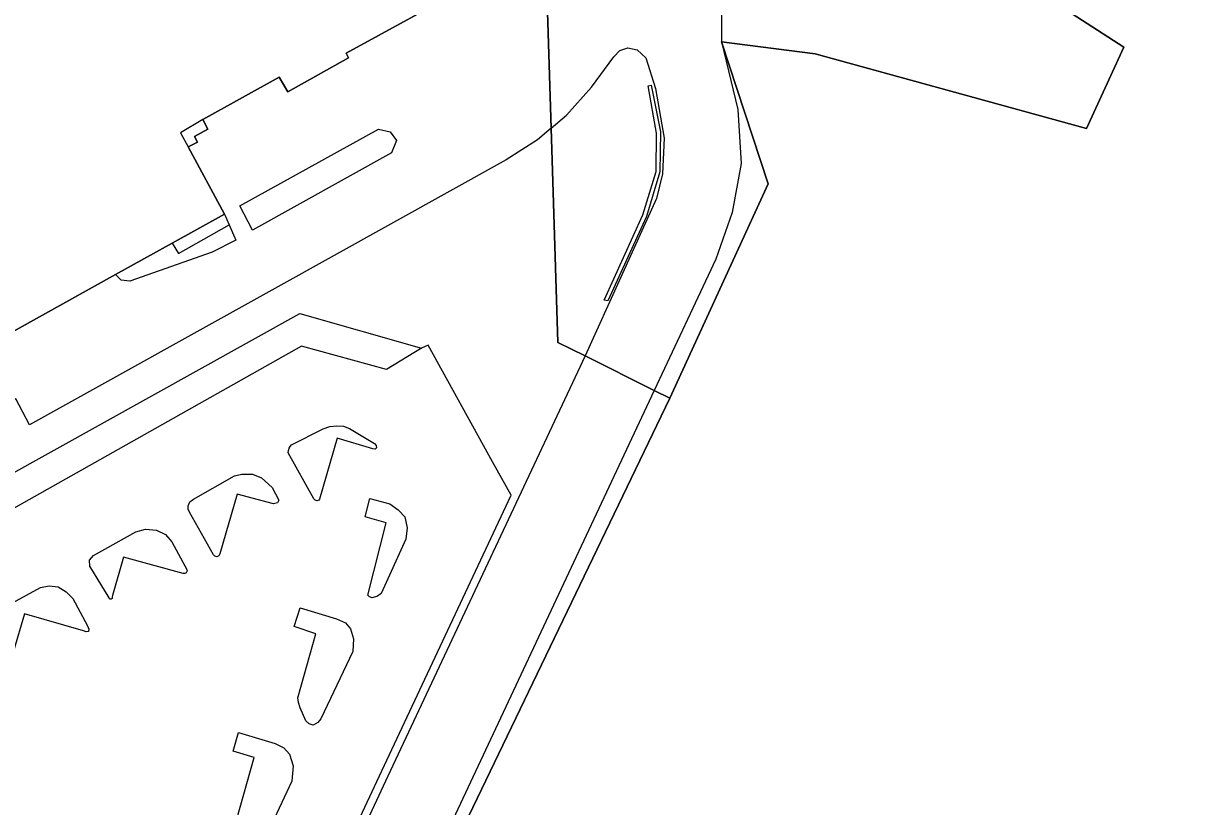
# Model space of a CAD drawing. Extents: x -262715 to -259381, y -1237238 to -1231182.
# Drawn here: x -261511.4 to -261386.5, y -1236357.8 to -1236273.8 of the extents above; entities that cross this region are included whole.
import ezdxf

# ---------------------------------------------------------------- set-up
doc = ezdxf.new("R2010")
doc.units = 0
for name, color, linetype in [('body_kn', 7, 'Continuous'), ('kladpar_hranice', 7, 'Continuous'), ('kladpar_plochy', 7, 'Continuous'), ('zappar_hrandruhpozemk', 7, 'Continuous'), ('zuob_linie', 7, 'Continuous'), ('zuob_plochy', 7, 'Continuous')]:
    doc.layers.add(name, color=color, linetype=linetype)

msp = doc.modelspace()

# ---------------------------------------------------------------- linework, layer by layer
at = {"layer": 'body_kn'}
for p, q in [((-261436.46, -1236275.73), (-261436.46, -1236275.73)), ((-261476.75, -1236276.96), (-261476.75, -1236276.96)), ((-261448, -1236277.34), (-261448, -1236277.34)), ((-261447.35, -1236276.68), (-261447.35, -1236276.68)), ((-261446.49, -1236276.37), (-261446.49, -1236276.37)), ((-261445.49, -1236276.6), (-261445.49, -1236276.6)), ((-261426.37, -1236277.02), (-261426.37, -1236277.02)), ((-261393.24, -1236276.31), (-261393.24, -1236276.31)), ((-261476.47, -1236277.45), (-261476.47, -1236277.45)), ((-261444.56, -1236277.46), (-261444.56, -1236277.46)), ((-261483.91, -1236279.53), (-261483.91, -1236279.53)), ((-261482.98, -1236281.12), (-261482.98, -1236281.12)), ((-261450.39, -1236280.61), (-261450.39, -1236280.61)), ((-261444.32, -1236280.47), (-261444.32, -1236280.47)), ((-261443.98, -1236280.38), (-261443.98, -1236280.38)), ((-261443.53, -1236280.75), (-261443.53, -1236280.75)), ((-261453.1, -1236283.63), (-261453.1, -1236283.63)), ((-261434.7, -1236283), (-261434.7, -1236283)), ((-261492.11, -1236284.09), (-261492.11, -1236284.09)), ((-261492.11, -1236284.09), (-261492.11, -1236284.09)), ((-261494.53, -1236285.52), (-261494.53, -1236285.52)), ((-261493.03, -1236285.92), (-261493.03, -1236285.92)), ((-261491.58, -1236285.12), (-261491.58, -1236285.12)), ((-261473.25, -1236285.11), (-261473.25, -1236285.11)), ((-261472, -1236285.41), (-261472, -1236285.41)), ((-261454.72, -1236285.01), (-261454.72, -1236285.01)), ((-261454.72, -1236285.01), (-261454.72, -1236285.01)), ((-261443.43, -1236285.53), (-261443.43, -1236285.53)), ((-261443.43, -1236285.53), (-261443.43, -1236285.53)), ((-261442.99, -1236285.42), (-261442.99, -1236285.42)), ((-261442.61, -1236286.1), (-261442.61, -1236286.1)), ((-261397.27, -1236285.04), (-261397.27, -1236285.04)), ((-261493.7, -1236287.03), (-261493.7, -1236287.03)), ((-261492.68, -1236286.52), (-261492.68, -1236286.52)), ((-261471.33, -1236286.32), (-261471.33, -1236286.32)), ((-261471.33, -1236286.32), (-261471.33, -1236286.32)), ((-261456.2, -1236286.26), (-261456.2, -1236286.26)), ((-261471.87, -1236287.66), (-261471.87, -1236287.66)), ((-261459.57, -1236288.41), (-261459.57, -1236288.41)), ((-261443.47, -1236289.66), (-261443.47, -1236289.66)), ((-261443.05, -1236289.7), (-261443.05, -1236289.7)), ((-261434.32, -1236288.79), (-261434.32, -1236288.79)), ((-261442.78, -1236289.92), (-261442.78, -1236289.92)), ((-261431.44, -1236290.98), (-261431.44, -1236290.98)), ((-261488.16, -1236293.35), (-261488.16, -1236293.35)), ((-261443.42, -1236292.55), (-261443.42, -1236292.55)), ((-261489.79, -1236294.24), (-261489.79, -1236294.24)), ((-261489.79, -1236294.24), (-261489.79, -1236294.24)), ((-261444.89, -1236294.32), (-261444.89, -1236294.32)), ((-261444.51, -1236294.49), (-261444.51, -1236294.49)), ((-261435.29, -1236294.07), (-261435.29, -1236294.07)), ((-261489.28, -1236295.39), (-261489.28, -1236295.39)), ((-261486.79, -1236295.96), (-261486.79, -1236295.96)), ((-261495.43, -1236297.37), (-261495.43, -1236297.37)), ((-261495.43, -1236297.37), (-261495.43, -1236297.37)), ((-261488.58, -1236297.02), (-261488.58, -1236297.02)), ((-261494.75, -1236298.45), (-261494.75, -1236298.45)), ((-261491.11, -1236298.33), (-261491.11, -1236298.33)), ((-261437.06, -1236299.08), (-261437.06, -1236299.08)), ((-261501.49, -1236300.72), (-261501.49, -1236300.72)), ((-261500.89, -1236301.32), (-261500.89, -1236301.32)), ((-261499.95, -1236301.44), (-261499.95, -1236301.44)), ((-261484.38, -1236302.21), (-261484.38, -1236302.21)), ((-261449.05, -1236303.46), (-261449.05, -1236303.46)), ((-261448.66, -1236303.55), (-261448.66, -1236303.55)), ((-261481.7, -1236304.91), (-261481.7, -1236304.91)), ((-261481.54, -1236308.41), (-261481.54, -1236308.41)), ((-261468.66, -1236308.63), (-261468.66, -1236308.63)), ((-261467.93, -1236308.29), (-261467.93, -1236308.29)), ((-261454, -1236308), (-261454, -1236308)), ((-261451.08, -1236309.46), (-261451.08, -1236309.46)), ((-261451.08, -1236309.46), (-261451.08, -1236309.46)), ((-261472.4, -1236310.92), (-261472.4, -1236310.92)), ((-261443.67, -1236313.17), (-261443.67, -1236313.17)), ((-261443.67, -1236313.17), (-261443.67, -1236313.17)), ((-261442, -1236314), (-261442, -1236314)), ((-261510.73, -1236316.85), (-261510.73, -1236316.85)), ((-261479.19, -1236317.27), (-261479.19, -1236317.27)), ((-261478.49, -1236317.02), (-261478.49, -1236317.02)), ((-261477.72, -1236316.95), (-261477.72, -1236316.95)), ((-261477.03, -1236317.01), (-261477.03, -1236317.01)), ((-261476.38, -1236317.25), (-261476.38, -1236317.25)), ((-261477.69, -1236318.29), (-261477.69, -1236318.29)), ((-261482.96, -1236319.85), (-261482.96, -1236319.85)), ((-261482.94, -1236319.59), (-261482.94, -1236319.59)), ((-261482.84, -1236319.34), (-261482.84, -1236319.34)), ((-261482.74, -1236319.16), (-261482.74, -1236319.16)), ((-261482.62, -1236318.99), (-261482.62, -1236318.99)), ((-261473.88, -1236319.44), (-261473.88, -1236319.44)), ((-261473.71, -1236318.87), (-261473.71, -1236318.87)), ((-261473.63, -1236319.46), (-261473.63, -1236319.46)), ((-261473.63, -1236319.46), (-261473.63, -1236319.46)), ((-261473.51, -1236319.07), (-261473.51, -1236319.07)), ((-261473.47, -1236319.32), (-261473.47, -1236319.32)), ((-261461.01, -1236320.81), (-261461.01, -1236320.81)), ((-261488.73, -1236322.34), (-261488.73, -1236322.34)), ((-261487.93, -1236322.13), (-261487.93, -1236322.13)), ((-261486.78, -1236322.15), (-261486.78, -1236322.15)), ((-261485.83, -1236322.53), (-261485.83, -1236322.53)), ((-261484.69, -1236323.57), (-261484.69, -1236323.57)), ((-261493.11, -1236324.82), (-261493.11, -1236324.82)), ((-261488.43, -1236324.29), (-261488.43, -1236324.29)), ((-261480.2, -1236324.78), (-261480.2, -1236324.78)), ((-261479.61, -1236324.82), (-261479.61, -1236324.82)), ((-261474.18, -1236324.76), (-261474.18, -1236324.76)), ((-261459.04, -1236324.39), (-261459.04, -1236324.39)), ((-261493.69, -1236325.54), (-261493.69, -1236325.54)), ((-261493.68, -1236325.92), (-261493.68, -1236325.92)), ((-261493.51, -1236325.13), (-261493.51, -1236325.13)), ((-261484.55, -1236325.34), (-261484.55, -1236325.34)), ((-261484.12, -1236325.24), (-261484.12, -1236325.24)), ((-261484.12, -1236325.24), (-261484.12, -1236325.24)), ((-261483.95, -1236324.92), (-261483.95, -1236324.92)), ((-261480.05, -1236324.94), (-261480.05, -1236324.94)), ((-261479.84, -1236325.02), (-261479.84, -1236325.02)), ((-261479.68, -1236324.94), (-261479.68, -1236324.94)), ((-261472.05, -1236325.32), (-261472.05, -1236325.32)), ((-261471.16, -1236325.97), (-261471.16, -1236325.97)), ((-261471.16, -1236325.97), (-261471.16, -1236325.97)), ((-261493.55, -1236326.24), (-261493.55, -1236326.24)), ((-261474.7, -1236326.72), (-261474.7, -1236326.72)), ((-261472.45, -1236327.37), (-261472.45, -1236327.37)), ((-261470.43, -1236326.73), (-261470.43, -1236326.73)), ((-261499.31, -1236328.34), (-261499.31, -1236328.34)), ((-261498.28, -1236328.04), (-261498.28, -1236328.04)), ((-261497.1, -1236328.14), (-261497.1, -1236328.14)), ((-261496.12, -1236328.62), (-261496.12, -1236328.62)), ((-261470.2, -1236327.91), (-261470.2, -1236327.91)), ((-261495.44, -1236329.42), (-261495.44, -1236329.42)), ((-261470.32, -1236329.13), (-261470.32, -1236329.13)), ((-261503.87, -1236330.86), (-261503.87, -1236330.86)), ((-261500.64, -1236331.06), (-261500.64, -1236331.06)), ((-261490.99, -1236330.8), (-261490.99, -1236330.8)), ((-261490.83, -1236330.95), (-261490.83, -1236330.95)), ((-261490.62, -1236331.02), (-261490.62, -1236331.02)), ((-261490.39, -1236330.9), (-261490.39, -1236330.9)), ((-261490.31, -1236330.7), (-261490.31, -1236330.7)), ((-261504.3, -1236331.36), (-261504.3, -1236331.36)), ((-261504.26, -1236332.03), (-261504.26, -1236332.03)), ((-261494.22, -1236332.82), (-261494.22, -1236332.82)), ((-261494.06, -1236332.81), (-261494.06, -1236332.81)), ((-261494.06, -1236332.81), (-261494.06, -1236332.81)), ((-261493.91, -1236332.74), (-261493.91, -1236332.74)), ((-261493.83, -1236332.61), (-261493.83, -1236332.61)), ((-261493.82, -1236332.46), (-261493.82, -1236332.46)), ((-261509.56, -1236334.32), (-261509.56, -1236334.32)), ((-261508.62, -1236334.12), (-261508.62, -1236334.12)), ((-261507.65, -1236334.25), (-261507.65, -1236334.25)), ((-261506.78, -1236334.77), (-261506.78, -1236334.77)), ((-261506.07, -1236335.49), (-261506.07, -1236335.49)), ((-261502.19, -1236335.43), (-261502.19, -1236335.43)), ((-261502.14, -1236335.51), (-261502.14, -1236335.51)), ((-261502.06, -1236335.57), (-261502.06, -1236335.57)), ((-261501.95, -1236335.57), (-261501.95, -1236335.57)), ((-261501.87, -1236335.48), (-261501.87, -1236335.48)), ((-261501.84, -1236335.32), (-261501.84, -1236335.32)), ((-261501.82, -1236335.16), (-261501.82, -1236335.16)), ((-261474.42, -1236335.14), (-261474.42, -1236335.14)), ((-261474.23, -1236335.32), (-261474.23, -1236335.32)), ((-261473.95, -1236335.41), (-261473.95, -1236335.41)), ((-261473.37, -1236335.23), (-261473.37, -1236335.23)), ((-261472.97, -1236334.95), (-261472.97, -1236334.95)), ((-261511.27, -1236337.14), (-261511.27, -1236337.14)), ((-261481.68, -1236336.5), (-261481.68, -1236336.5)), ((-261504.49, -1236338.44), (-261504.49, -1236338.44)), ((-261482.33, -1236338.5), (-261482.33, -1236338.5)), ((-261477.78, -1236337.68), (-261477.78, -1236337.68)), ((-261476.81, -1236338.12), (-261476.81, -1236338.12)), ((-261504.93, -1236338.96), (-261504.93, -1236338.96)), ((-261504.63, -1236339.07), (-261504.63, -1236339.07)), ((-261504.63, -1236339.07), (-261504.63, -1236339.07)), ((-261504.4, -1236339.02), (-261504.4, -1236339.02)), ((-261504.36, -1236338.77), (-261504.36, -1236338.77)), ((-261479.98, -1236339.27), (-261479.98, -1236339.27)), ((-261476.26, -1236338.76), (-261476.26, -1236338.76)), ((-261475.93, -1236339.81), (-261475.93, -1236339.81)), ((-261476.03, -1236341.17), (-261476.03, -1236341.17)), ((-261476.03, -1236341.17), (-261476.03, -1236341.17)), ((-261481.92, -1236346.15), (-261481.92, -1236346.15)), ((-261481.87, -1236346.67), (-261481.87, -1236346.67)), ((-261481.69, -1236347.23), (-261481.69, -1236347.23)), ((-261479.45, -1236348.41), (-261479.45, -1236348.41)), ((-261481.07, -1236348.63), (-261481.07, -1236348.63)), ((-261480.71, -1236348.95), (-261480.71, -1236348.95)), ((-261480.28, -1236349.08), (-261480.28, -1236349.08)), ((-261479.77, -1236348.81), (-261479.77, -1236348.81)), ((-261488.3, -1236349.88), (-261488.3, -1236349.88)), ((-261484.36, -1236351.04), (-261484.36, -1236351.04)), ((-261488.86, -1236351.89), (-261488.86, -1236351.89)), ((-261483.42, -1236351.53), (-261483.42, -1236351.53)), ((-261482.82, -1236352.21), (-261482.82, -1236352.21)), ((-261486.62, -1236352.56), (-261486.62, -1236352.56)), ((-261482.41, -1236353.44), (-261482.41, -1236353.44)), ((-261472.91, -1236353.99), (-261472.91, -1236353.99)), ((-261472.25, -1236354.56), (-261472.25, -1236354.56)), ((-261482.57, -1236355.1), (-261482.57, -1236355.1))]:
    msp.add_line(p, q, dxfattribs=at)
at = {"layer": 'kladpar_hranice'}
for points in [[(-261509.97, -1236455.23), (-261442, -1236314), (-261431.44, -1236290.98), (-261436.46, -1236275.73), (-261426.37, -1236277.02), (-261397.27, -1236285.04), (-261393.24, -1236276.31), (-261406.07, -1236268.03), (-261414.44, -1236258.96), (-261416.15, -1236249.79), (-261418.67, -1236236.25), (-261419.78, -1236225.96), (-261421.39, -1236192.02), (-261413.2, -1236158.53), (-261434.37, -1236146.07), (-261419.87, -1236086.37), (-261411.48, -1236069.6), (-261404.97, -1236056.61), (-261400.83, -1236059.59), (-261388.04, -1236068.81), (-261386.5, -1236069.65)], [(-261406.07, -1236268.03), (-261393.24, -1236276.31), (-261397.27, -1236285.04), (-261426.37, -1236277.02), (-261436.46, -1236275.73), (-261431.44, -1236290.98), (-261442, -1236314), (-261443.67, -1236313.17), (-261451.08, -1236309.46), (-261454, -1236308), (-261454.72, -1236285.01), (-261455.33, -1236265.7)], [(-261455.33, -1236265.7), (-261454.72, -1236285.01)], [(-261463.23, -1236269.55), (-261476.75, -1236276.96), (-261476.47, -1236277.45), (-261482.98, -1236281.12), (-261483.91, -1236279.53), (-261492.11, -1236284.09), (-261491.58, -1236285.12), (-261493.03, -1236285.92), (-261492.68, -1236286.52), (-261493.7, -1236287.03), (-261489.79, -1236294.24), (-261495.43, -1236297.37), (-261501.49, -1236300.72), (-261515.04, -1236308.22)], [(-261515.04, -1236308.22), (-261501.49, -1236300.72), (-261495.43, -1236297.37), (-261489.79, -1236294.24), (-261493.7, -1236287.03), (-261492.68, -1236286.52), (-261493.03, -1236285.92), (-261491.58, -1236285.12), (-261492.11, -1236284.09), (-261483.91, -1236279.53), (-261482.98, -1236281.12), (-261476.47, -1236277.45), (-261476.75, -1236276.96), (-261463.23, -1236269.55)], [(-261454.72, -1236285.01), (-261454, -1236308), (-261451.08, -1236309.46), (-261443.67, -1236313.17), (-261442, -1236314), (-261509.97, -1236455.23), (-261530.96, -1236469.99), (-261557.6, -1236476.42), (-261573.11, -1236480.17), (-261579, -1236484.41), (-261582.72, -1236490.33), (-261583.9, -1236497.26), (-261583.08, -1236501.13), (-261581.99, -1236506.33), (-261582.41, -1236508.13), (-261585.57, -1236521.6), (-261586.92, -1236502.02), (-261595.94, -1236462.59), (-261610.66, -1236426.41), (-261627.36, -1236396.11), (-261631.95, -1236387.8), (-261632.39, -1236387)]]:
    msp.add_lwpolyline(points, dxfattribs=at)
at = {"layer": 'kladpar_plochy'}
for points in [[(-261509.97, -1236455.23), (-261442, -1236314), (-261431.44, -1236290.98), (-261436.46, -1236275.73), (-261426.37, -1236277.02), (-261397.27, -1236285.04), (-261393.24, -1236276.31), (-261406.07, -1236268.03), (-261414.44, -1236258.96), (-261416.15, -1236249.79), (-261418.67, -1236236.25), (-261419.78, -1236225.96), (-261421.39, -1236192.02), (-261413.2, -1236158.53)], [(-261455.33, -1236265.7), (-261454.72, -1236285.01), (-261454, -1236308), (-261451.08, -1236309.46), (-261443.67, -1236313.17), (-261442, -1236314), (-261509.97, -1236455.23)], [(-261406.07, -1236268.03), (-261393.24, -1236276.31), (-261397.27, -1236285.04), (-261426.37, -1236277.02), (-261436.46, -1236275.73), (-261431.44, -1236290.98), (-261442, -1236314), (-261443.67, -1236313.17), (-261451.08, -1236309.46), (-261454, -1236308), (-261454.72, -1236285.01), (-261455.33, -1236265.7)], [(-261463.23, -1236269.55), (-261476.75, -1236276.96), (-261476.47, -1236277.45), (-261482.98, -1236281.12), (-261483.91, -1236279.53), (-261492.11, -1236284.09), (-261491.58, -1236285.12), (-261493.03, -1236285.92), (-261492.68, -1236286.52), (-261493.7, -1236287.03), (-261489.79, -1236294.24), (-261495.43, -1236297.37), (-261501.49, -1236300.72), (-261515.04, -1236308.22)], [(-261515.04, -1236308.22), (-261501.49, -1236300.72), (-261495.43, -1236297.37), (-261489.79, -1236294.24), (-261493.7, -1236287.03), (-261492.68, -1236286.52), (-261493.03, -1236285.92), (-261491.58, -1236285.12), (-261492.11, -1236284.09), (-261483.91, -1236279.53), (-261482.98, -1236281.12), (-261476.47, -1236277.45), (-261476.75, -1236276.96), (-261463.23, -1236269.55)]]:
    msp.add_lwpolyline(points, dxfattribs=at)
at = {"layer": 'zappar_hrandruhpozemk'}
for p, q in [((-261453.1, -1236283.63), (-261450.39, -1236280.61)), ((-261443.43, -1236285.53), (-261444.32, -1236280.47)), ((-261454.72, -1236285.01), (-261453.1, -1236283.63)), ((-261492.11, -1236284.09), (-261494.53, -1236285.52)), ((-261494.53, -1236285.52), (-261493.7, -1236287.03)), ((-261471.33, -1236286.32), (-261471.87, -1236287.66)), ((-261471.87, -1236287.66), (-261486.79, -1236295.96)), ((-261489.79, -1236294.24), (-261489.28, -1236295.39)), ((-261491.11, -1236298.33), (-261499.95, -1236301.44)), ((-261513.5, -1236322.58), (-261481.7, -1236304.91)), ((-261481.7, -1236304.91), (-261468.66, -1236308.63)), ((-261481.54, -1236308.41), (-261519.96, -1236330.07)), ((-261461.01, -1236320.81), (-261467.93, -1236308.29)), ((-261443.67, -1236313.17), (-261465.28, -1236359.24)), ((-261477.69, -1236318.29), (-261479.61, -1236324.82)), ((-261459.04, -1236324.39), (-261461.01, -1236320.81)), ((-261488.43, -1236324.29), (-261490.31, -1236330.7)), ((-261472.91, -1236353.99), (-261459.04, -1236324.39)), ((-261474.42, -1236335.14), (-261472.45, -1236327.37)), ((-261494.22, -1236332.82), (-261500.64, -1236331.06)), ((-261494.06, -1236332.81), (-261494.22, -1236332.82)), ((-261504.93, -1236338.96), (-261511.27, -1236337.14)), ((-261504.63, -1236339.07), (-261504.93, -1236338.96)), ((-261481.92, -1236346.15), (-261479.98, -1236339.27)), ((-261488.5, -1236359.29), (-261486.62, -1236352.56))]:
    msp.add_line(p, q, dxfattribs=at)
for points in [[(-261442.51, -1236225.68), (-261442.65, -1236229.58), (-261441.76, -1236232.04), (-261435.95, -1236242.61), (-261434.47, -1236245.93), (-261433.32, -1236249.58), (-261433.25, -1236254.2), (-261433.6, -1236257.54), (-261436.2, -1236270.59), (-261436.43, -1236272.06), (-261436.46, -1236275.73), (-261434.7, -1236283), (-261434.32, -1236288.79), (-261435.29, -1236294.07), (-261437.06, -1236299.08), (-261443.67, -1236313.17)], [(-261450.39, -1236280.61), (-261448, -1236277.34), (-261447.35, -1236276.68), (-261446.49, -1236276.37), (-261445.49, -1236276.6), (-261444.56, -1236277.46), (-261443.53, -1236280.75), (-261442.61, -1236286.1), (-261442.78, -1236289.92), (-261443.42, -1236292.55), (-261451.08, -1236309.46)], [(-261444.32, -1236280.47), (-261443.98, -1236280.38), (-261442.99, -1236285.42), (-261443.05, -1236289.7), (-261444.51, -1236294.49), (-261448.66, -1236303.55), (-261449.05, -1236303.46), (-261444.89, -1236294.32), (-261443.47, -1236289.66), (-261443.43, -1236285.53)], [(-261486.79, -1236295.96), (-261488.16, -1236293.35), (-261473.25, -1236285.11), (-261472, -1236285.41), (-261471.33, -1236286.32)], [(-261454.72, -1236285.01), (-261456.2, -1236286.26), (-261459.57, -1236288.41)], [(-261459.57, -1236288.41), (-261484.38, -1236302.21), (-261510.73, -1236316.85)], [(-261495.43, -1236297.37), (-261494.75, -1236298.45), (-261489.28, -1236295.39), (-261488.58, -1236297.02), (-261491.11, -1236298.33)], [(-261499.95, -1236301.44), (-261500.89, -1236301.32), (-261501.49, -1236300.72)], [(-261510.73, -1236316.85), (-261512.2, -1236314.07), (-261512.32, -1236314.13), (-261520.66, -1236318.98), (-261526.72, -1236308.27)], [(-261467.93, -1236308.29), (-261468.66, -1236308.63), (-261472.4, -1236310.92), (-261481.54, -1236308.41)], [(-261451.08, -1236309.46), (-261472.25, -1236354.56), (-261491.6, -1236396.03), (-261492.93, -1236397.23), (-261494.72, -1236397.61), (-261495.87, -1236397.15), (-261496.67, -1236396.25), (-261501.68, -1236387.5), (-261501.84, -1236385.62), (-261501.13, -1236384.09), (-261499.89, -1236383.57), (-261498.39, -1236383.36), (-261496, -1236383.68), (-261494.11, -1236384.44)], [(-261479.61, -1236324.82), (-261479.68, -1236324.94), (-261479.84, -1236325.02), (-261480.05, -1236324.94), (-261480.2, -1236324.78), (-261482.96, -1236319.85), (-261482.94, -1236319.59), (-261482.84, -1236319.34), (-261482.74, -1236319.16), (-261482.62, -1236318.99), (-261479.19, -1236317.27), (-261478.49, -1236317.02), (-261477.72, -1236316.95), (-261477.03, -1236317.01), (-261476.38, -1236317.25), (-261473.71, -1236318.87), (-261473.51, -1236319.07), (-261473.47, -1236319.32), (-261473.63, -1236319.46)], [(-261473.63, -1236319.46), (-261473.88, -1236319.44), (-261477.69, -1236318.29)], [(-261490.31, -1236330.7), (-261490.39, -1236330.9), (-261490.62, -1236331.02), (-261490.83, -1236330.95), (-261490.99, -1236330.8), (-261493.55, -1236326.24), (-261493.68, -1236325.92), (-261493.69, -1236325.54), (-261493.51, -1236325.13), (-261493.11, -1236324.82), (-261488.73, -1236322.34), (-261487.93, -1236322.13), (-261486.78, -1236322.15), (-261485.83, -1236322.53), (-261484.69, -1236323.57), (-261483.95, -1236324.92), (-261484.12, -1236325.24)], [(-261484.12, -1236325.24), (-261484.55, -1236325.34), (-261488.43, -1236324.29)], [(-261472.45, -1236327.37), (-261474.7, -1236326.72), (-261474.18, -1236324.76), (-261472.05, -1236325.32), (-261471.16, -1236325.97)], [(-261471.16, -1236325.97), (-261470.43, -1236326.73), (-261470.2, -1236327.91), (-261470.32, -1236329.13), (-261472.97, -1236334.95), (-261473.37, -1236335.23), (-261473.95, -1236335.41), (-261474.23, -1236335.32), (-261474.42, -1236335.14)], [(-261500.64, -1236331.06), (-261501.82, -1236335.16), (-261501.84, -1236335.32), (-261501.87, -1236335.48), (-261501.95, -1236335.57), (-261502.06, -1236335.57), (-261502.14, -1236335.51), (-261502.19, -1236335.43), (-261504.26, -1236332.03), (-261504.3, -1236331.36), (-261503.87, -1236330.86), (-261499.31, -1236328.34), (-261498.28, -1236328.04), (-261497.1, -1236328.14), (-261496.12, -1236328.62), (-261495.44, -1236329.42), (-261493.82, -1236332.46), (-261493.83, -1236332.61), (-261493.91, -1236332.74), (-261494.06, -1236332.81)], [(-261511.27, -1236337.14), (-261512.43, -1236341.16), (-261512.53, -1236341.36), (-261512.75, -1236341.49), (-261512.98, -1236341.47), (-261513.19, -1236341.32), (-261514.8, -1236338.16), (-261514.93, -1236337.82), (-261514.91, -1236337.46), (-261514.77, -1236337.17), (-261514.49, -1236336.98), (-261509.56, -1236334.32), (-261508.62, -1236334.12), (-261507.65, -1236334.25), (-261506.78, -1236334.77), (-261506.07, -1236335.49), (-261504.49, -1236338.44), (-261504.36, -1236338.77), (-261504.4, -1236339.02), (-261504.63, -1236339.07)], [(-261479.98, -1236339.27), (-261482.33, -1236338.5), (-261481.68, -1236336.5), (-261477.78, -1236337.68), (-261476.81, -1236338.12), (-261476.26, -1236338.76), (-261475.93, -1236339.81), (-261476.03, -1236341.17)], [(-261476.03, -1236341.17), (-261479.45, -1236348.41), (-261479.77, -1236348.81), (-261480.28, -1236349.08), (-261480.71, -1236348.95), (-261481.07, -1236348.63), (-261481.69, -1236347.23), (-261481.87, -1236346.67), (-261481.92, -1236346.15)], [(-261486.62, -1236352.56), (-261488.86, -1236351.89), (-261488.3, -1236349.88), (-261484.36, -1236351.04), (-261483.42, -1236351.53), (-261482.82, -1236352.21), (-261482.41, -1236353.44), (-261482.57, -1236355.1), (-261485.83, -1236362.04), (-261486.04, -1236362.38), (-261486.41, -1236362.64), (-261486.61, -1236362.76), (-261486.9, -1236362.84), (-261487.2, -1236362.68)], [(-261484.62, -1236379.08), (-261483.77, -1236377.2), (-261488.48, -1236375.88), (-261480.7, -1236370.66), (-261472.91, -1236353.99)]]:
    msp.add_lwpolyline(points, dxfattribs=at)
at = {"layer": 'zuob_linie'}
for points in [[(-261509.97, -1236455.23), (-261442, -1236314), (-261443.67, -1236313.17), (-261451.08, -1236309.46), (-261454, -1236308), (-261454.72, -1236285.01), (-261455.33, -1236265.7), (-261455.65, -1236255.57), (-261456.3, -1236234.82), (-261466.76, -1236224), (-261465.94, -1236223.54), (-261467.52, -1236220.74), (-261469.09, -1236221.6), (-261474.5, -1236216), (-261468.41, -1236184.31)], [(-261468.41, -1236184.31), (-261474.5, -1236216), (-261469.09, -1236221.6), (-261467.52, -1236220.74), (-261465.94, -1236223.54), (-261466.76, -1236224), (-261456.3, -1236234.82), (-261455.65, -1236255.57), (-261455.33, -1236265.7), (-261454.72, -1236285.01), (-261454, -1236308), (-261451.08, -1236309.46), (-261443.67, -1236313.17), (-261442, -1236314), (-261509.97, -1236455.23)]]:
    msp.add_lwpolyline(points, dxfattribs=at)
at = {"layer": 'zuob_plochy'}
for points in [[(-261509.97, -1236455.23), (-261442, -1236314), (-261443.67, -1236313.17), (-261451.08, -1236309.46), (-261454, -1236308), (-261454.72, -1236285.01), (-261455.33, -1236265.7), (-261455.65, -1236255.57), (-261456.3, -1236234.82), (-261466.76, -1236224), (-261465.94, -1236223.54), (-261467.52, -1236220.74), (-261469.09, -1236221.6), (-261474.5, -1236216), (-261468.41, -1236184.31)], [(-261468.41, -1236184.31), (-261474.5, -1236216), (-261469.09, -1236221.6), (-261467.52, -1236220.74), (-261465.94, -1236223.54), (-261466.76, -1236224), (-261456.3, -1236234.82), (-261455.65, -1236255.57), (-261455.33, -1236265.7), (-261454.72, -1236285.01), (-261454, -1236308), (-261451.08, -1236309.46), (-261443.67, -1236313.17), (-261442, -1236314), (-261509.97, -1236455.23)]]:
    msp.add_lwpolyline(points, dxfattribs=at)

doc.saveas('drawing.dxf')
